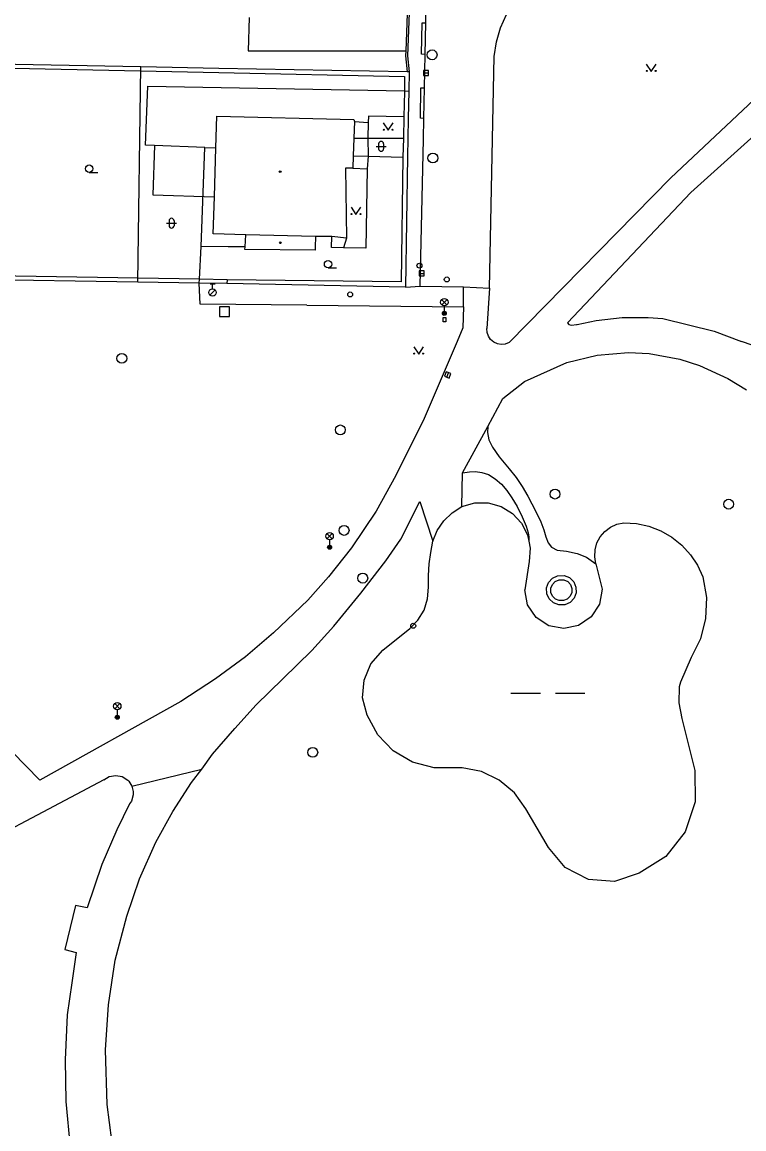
# Model space of a CAD drawing. Extents: x -600391 to -599491, y -1160176 to -1159402.
# Drawn here: x -599942 to -599868.8, y -1159734.3 to -1159622.1 of the extents above; entities that cross this region are included whole.
import ezdxf

# ---------------------------------------------------------------- set-up
doc = ezdxf.new("R2010")
doc.units = 0
for name, color, linetype in [('Level 11', 7, 'Continuous'), ('Level 14', 7, 'Continuous'), ('Level 24', 7, 'Continuous'), ('Level 26', 7, 'Continuous'), ('Level 27', 7, 'Continuous'), ('Level 28', 7, 'Continuous'), ('Level 31', 7, 'Continuous'), ('Level 33', 7, 'Continuous'), ('Level 36', 7, 'Continuous'), ('Level 39', 7, 'Continuous'), ('Level 5', 7, 'Continuous'), ('Level 51', 7, 'Continuous'), ('Level 7', 7, 'Continuous')]:
    doc.layers.add(name, color=color, linetype=linetype)

msp = doc.modelspace()

# ---------------------------------------------------------------- linework, layer by layer
at = {"layer": 'Level 11'}
for points in [[(-599901.11, -1159622.15), (-599900.73, -1159604.01)], [(-599893.51, -1159622.66), (-599892.91, -1159621.3), (-599892.13, -1159620.02), (-599889.82, -1159616.46)], [(-599919, -1159621.63), (-599919.1, -1159624.99), (-599903.12, -1159625)], [(-599901.17, -1159625.35), (-599901.52, -1159625.34), (-599901.46, -1159622.14), (-599901.11, -1159622.15)], [(-599901.17, -1159625.35), (-599901.11, -1159622.15)], [(-599894.64, -1159649.04), (-599894.17, -1159625.57), (-599893.94, -1159624.09), (-599893.51, -1159622.66)], [(-599901.24, -1159628.74), (-599901.17, -1159625.35)], [(-599901.3, -1159631.84), (-599901.65, -1159631.83), (-599901.59, -1159628.73), (-599901.24, -1159628.74)], [(-599901.3, -1159631.84), (-599901.24, -1159628.74)], [(-599866.15, -1159628.37), (-599876.26, -1159637.87)], [(-599864.07, -1159630.22), (-599874.22, -1159639.37)], [(-599908.34, -1159632.16), (-599906.95, -1159632.26)], [(-599903.31, -1159631.68), (-599906.91, -1159631.63), (-599906.95, -1159632.26)], [(-599901.66, -1159648.85), (-599901.34, -1159633.95), (-599901.3, -1159631.84)], [(-599906.95, -1159632.26), (-599906.99, -1159633.85)], [(-599908.4, -1159633.84), (-599906.99, -1159633.85)], [(-599906.99, -1159633.85), (-599903.37, -1159633.86)], [(-599906.99, -1159633.85), (-599906.94, -1159635.67)], [(-599928.61, -1159634.59), (-599928.76, -1159639.59), (-599922.54, -1159639.78)], [(-599923.5, -1159634.79), (-599922.39, -1159634.83)], [(-599908.45, -1159635.63), (-599906.94, -1159635.67)], [(-599906.94, -1159635.67), (-599907.04, -1159636.95)], [(-599906.94, -1159635.67), (-599903.41, -1159635.77)], [(-599907.04, -1159636.95), (-599907.18, -1159645), (-599909.43, -1159644.97)], [(-599908.48, -1159636.88), (-599907.04, -1159636.95)], [(-599892.65, -1159654.56), (-599876.26, -1159637.87)], [(-599886.72, -1159652.58), (-599874.22, -1159639.37)], [(-599910.67, -1159644.94), (-599910.61, -1159643.83)], [(-599909.13, -1159643.97), (-599909.43, -1159644.97)], [(-599909.43, -1159644.97), (-599910.67, -1159644.94)], [(-599913.17, -1159650.79), (-599923.99, -1159650.69), (-599924.07, -1159648.56)], [(-599913.17, -1159650.79), (-599923.99, -1159650.69), (-599924.07, -1159648.56)], [(-599921.23, -1159648.2), (-599921.27, -1159648.58)], [(-599921.23, -1159648.2), (-599921.27, -1159648.58)], [(-599903.15, -1159648.95), (-599901.66, -1159648.85)], [(-599903.15, -1159648.95), (-599901.66, -1159648.85)], [(-599901.66, -1159648.85), (-599897.26, -1159648.93)], [(-599897.26, -1159650.95), (-599897.26, -1159648.93)], [(-599897.26, -1159648.93), (-599894.64, -1159649.04)], [(-599894.64, -1159649.04), (-599894.9, -1159653.14)], [(-599913.17, -1159650.79), (-599897.26, -1159650.95)], [(-599897.26, -1159650.95), (-599897.34, -1159653.07), (-599897.93, -1159654.46)], [(-599886.72, -1159652.58), (-599886.58, -1159652.74), (-599886.34, -1159652.79), (-599885.83, -1159652.75), (-599885.76, -1159652.74), (-599883.81, -1159652.32), (-599881.2, -1159652.03), (-599878.56, -1159652.02), (-599877.07, -1159652.14), (-599871.85, -1159653.4), (-599869.1, -1159654.46)], [(-599892.65, -1159654.56), (-599893.04, -1159654.72), (-599893.44, -1159654.77), (-599893.84, -1159654.71), (-599894.21, -1159654.54), (-599894.53, -1159654.27), (-599894.75, -1159653.93), (-599894.88, -1159653.55), (-599894.9, -1159653.14)], [(-599897.93, -1159654.46), (-599901.27, -1159662.25), (-599904.13, -1159668.04)], [(-599867.01, -1159655.18), (-599869.1, -1159654.46)], [(-599886.79, -1159656.58), (-599883.72, -1159655.84), (-599880.56, -1159655.59), (-599878.46, -1159655.69), (-599875.35, -1159656.25), (-599873.34, -1159656.88), (-599870.47, -1159658.22)], [(-599897.43, -1159671.2), (-599897.37, -1159667.78), (-599894.82, -1159663.08), (-599893.28, -1159660.24), (-599891.1, -1159658.51), (-599886.79, -1159656.58)], [(-599870.47, -1159658.22), (-599868.59, -1159659.36)], [(-599894.82, -1159663.08), (-599894.84, -1159663.7), (-599894.71, -1159664.43), (-599894.33, -1159665.18), (-599893.65, -1159666.15), (-599892.66, -1159667.38), (-599891.95, -1159668.24), (-599891.31, -1159669.15), (-599890.76, -1159670.15), (-599890.35, -1159670.92), (-599889.84, -1159671.91), (-599889.44, -1159672.73), (-599889.12, -1159673.54), (-599888.92, -1159674.26), (-599888.7, -1159674.88), (-599888.36, -1159675.32), (-599887.79, -1159675.61), (-599886.82, -1159675.73), (-599885.74, -1159675.95), (-599884.8, -1159676.32), (-599883.85, -1159676.99)], [(-599904.13, -1159668.04), (-599906.13, -1159671.66)], [(-599897.37, -1159667.78), (-599896.66, -1159667.67), (-599896.06, -1159667.65), (-599895.42, -1159667.73), (-599894.73, -1159667.95), (-599894.05, -1159668.37), (-599893.42, -1159668.92), (-599892.87, -1159669.58), (-599892.36, -1159670.32), (-599891.83, -1159671.18), (-599891.32, -1159672.22), (-599890.91, -1159673.17), (-599890.71, -1159673.85), (-599890.65, -1159674.25), (-599890.64, -1159674.71)], [(-599903.64, -1159674.5), (-599901.69, -1159670.68), (-599900.39, -1159674.7)], [(-599906.13, -1159671.66), (-599908.62, -1159675.39)], [(-599905.14, -1159676.71), (-599903.64, -1159674.5)], [(-599908.62, -1159675.39), (-599910.96, -1159678.33)], [(-599907.69, -1159679.98), (-599905.14, -1159676.71)], [(-599910.96, -1159678.33), (-599913.06, -1159680.68)], [(-599887.73, -1159678.2), (-599887.07, -1159678.18), (-599886.52, -1159678.4), (-599886.1, -1159678.81), (-599885.87, -1159679.35), (-599885.86, -1159679.93), (-599886.07, -1159680.48), (-599886.47, -1159680.91), (-599887.01, -1159681.15), (-599887.6, -1159681.17), (-599888.15, -1159680.96), (-599888.58, -1159680.56), (-599888.82, -1159680.03), (-599888.85, -1159679.44), (-599888.65, -1159678.89), (-599888.26, -1159678.46), (-599887.73, -1159678.2)], [(-599887.59, -1159678.62), (-599887.09, -1159678.62), (-599886.71, -1159678.8), (-599886.43, -1159679.1), (-599886.29, -1159679.49), (-599886.3, -1159679.91), (-599886.47, -1159680.29), (-599886.77, -1159680.58), (-599887.15, -1159680.73), (-599887.57, -1159680.73), (-599887.95, -1159680.57), (-599888.25, -1159680.27), (-599888.41, -1159679.89), (-599888.41, -1159679.47), (-599888.26, -1159679.09), (-599887.97, -1159678.79), (-599887.59, -1159678.62)], [(-599910.43, -1159683.32), (-599907.69, -1159679.98)], [(-599913.06, -1159680.68), (-599916.55, -1159684.01)], [(-599912.65, -1159685.77), (-599910.43, -1159683.32)], [(-599916.55, -1159684.01), (-599919.38, -1159686.42)], [(-599915.59, -1159688.65), (-599912.65, -1159685.77)], [(-599919.38, -1159686.42), (-599922.43, -1159688.66)], [(-599922.43, -1159688.66), (-599925.94, -1159690.94)], [(-599918.3, -1159691.3), (-599915.59, -1159688.65)], [(-599925.94, -1159690.94), (-599940.22, -1159698.93)], [(-599920.47, -1159693.68), (-599918.3, -1159691.3)], [(-599940.22, -1159698.93), (-599947.26, -1159691.76)], [(-599922.71, -1159696.31), (-599920.47, -1159693.68)], [(-599924.84, -1159699.18), (-599923.82, -1159697.81), (-599922.71, -1159696.31)], [(-599930.9, -1159699.55), (-599923.82, -1159697.81)], [(-599933.75, -1159698.91), (-599951.24, -1159708.14), (-599961.74, -1159714.07)], [(-599933.75, -1159698.91), (-599933.19, -1159698.56), (-599932.53, -1159698.44), (-599931.88, -1159698.57), (-599931.32, -1159698.92), (-599931.2, -1159699.04), (-599930.9, -1159699.55), (-599930.76, -1159700.09), (-599930.76, -1159700.43), (-599930.95, -1159701.06), (-599931.13, -1159701.34)], [(-599926.74, -1159702.12), (-599924.84, -1159699.18)], [(-599931.13, -1159701.34), (-599932.44, -1159703.97)], [(-599928.46, -1159705.21), (-599926.74, -1159702.12)], [(-599932.44, -1159703.97), (-599933.95, -1159707.49)], [(-599930.12, -1159708.94), (-599928.46, -1159705.21)], [(-599933.95, -1159707.49), (-599935.42, -1159711.86)], [(-599931.42, -1159712.7), (-599930.12, -1159708.94)], [(-599936.62, -1159711.62), (-599937.7, -1159716.09)], [(-599935.42, -1159711.86), (-599936.62, -1159711.62)], [(-599932.6, -1159717.18), (-599931.42, -1159712.7)], [(-599937.7, -1159716.09), (-599936.54, -1159716.39)], [(-599936.54, -1159716.39), (-599936.99, -1159719.48)], [(-599933.27, -1159721.69), (-599932.6, -1159717.18)], [(-599936.99, -1159719.48), (-599937.45, -1159722.73)], [(-599933.58, -1159726.26), (-599933.27, -1159721.69)], [(-599937.45, -1159722.73), (-599937.65, -1159727.28)], [(-599933.41, -1159731.82), (-599933.58, -1159726.26)], [(-599937.65, -1159727.28), (-599937.61, -1159731.52)], [(-599937.61, -1159731.52), (-599937.15, -1159736.17)], [(-599932.71, -1159737.28), (-599933.41, -1159731.82)]]:
    msp.add_lwpolyline(points, dxfattribs=at)
at = {"layer": 'Level 14'}
for p, q in [((-599892.46, -1159690.1), (-599889.46, -1159690.1)), ((-599887.96, -1159690.1), (-599884.96, -1159690.1))]:
    msp.add_line(p, q, dxfattribs=at)
for points in [[(-599900.39, -1159674.7), (-599899.95, -1159673.61), (-599899.28, -1159672.63), (-599898.43, -1159671.82), (-599897.43, -1159671.2)], [(-599897.43, -1159671.2), (-599896.13, -1159670.82), (-599895.43, -1159670.82), (-599894.78, -1159670.82), (-599893.47, -1159671.18), (-599892.31, -1159671.88), (-599891.39, -1159672.87), (-599890.77, -1159674.07), (-599890.64, -1159674.71), (-599890.5, -1159675.4), (-599890.6, -1159676.75)], [(-599883.85, -1159676.99), (-599883.93, -1159676.53), (-599883.97, -1159676.29), (-599883.94, -1159675.57), (-599883.75, -1159674.88), (-599883.41, -1159674.25), (-599882.94, -1159673.71), (-599882.37, -1159673.28), (-599881.72, -1159672.99), (-599881.02, -1159672.85)], [(-599881.02, -1159672.85), (-599879.73, -1159672.92), (-599878.47, -1159673.19), (-599877.26, -1159673.66), (-599876.14, -1159674.3), (-599875.13, -1159675.11), (-599874.26, -1159676.07), (-599873.55, -1159677.15), (-599873.02, -1159678.33)], [(-599902.73, -1159683.56), (-599901.9, -1159682.7), (-599901.28, -1159681.68), (-599900.91, -1159680.54), (-599900.81, -1159679.35), (-599900.81, -1159678.18), (-599900.74, -1159677.01), (-599900.6, -1159675.85), (-599900.39, -1159674.7)], [(-599890.6, -1159676.75), (-599891.07, -1159679.65)], [(-599883.85, -1159676.99), (-599883.22, -1159679.57)], [(-599873.02, -1159678.33), (-599872.64, -1159680.42), (-599872.72, -1159682.55), (-599873.25, -1159684.61), (-599874.2, -1159686.51), (-599875.26, -1159689), (-599875.39, -1159689.48), (-599875.45, -1159691.09), (-599875.15, -1159692.67)], [(-599883.22, -1159679.57), (-599883.5, -1159681.08), (-599884.33, -1159682.38), (-599885.6, -1159683.25), (-599887.11, -1159683.57), (-599888.62, -1159683.28), (-599889.9, -1159682.43), (-599890.77, -1159681.16), (-599891.07, -1159679.65)], [(-599905.47, -1159685.76), (-599902.73, -1159683.56)], [(-599900.26, -1159697.67), (-599902.44, -1159697.09), (-599904.39, -1159695.95), (-599905.96, -1159694.33), (-599907.05, -1159692.35), (-599907.5, -1159690.6), (-599907.36, -1159688.79), (-599906.66, -1159687.12), (-599905.47, -1159685.76)], [(-599875.15, -1159692.67), (-599873.83, -1159697.94)], [(-599897.41, -1159697.67), (-599900.26, -1159697.67)], [(-599890.95, -1159701.84), (-599892.11, -1159700.21), (-599893.65, -1159698.92), (-599895.45, -1159698.06), (-599897.41, -1159697.67)], [(-599873.83, -1159697.94), (-599873.77, -1159701.13), (-599874.79, -1159704.16), (-599876.76, -1159706.67), (-599879.47, -1159708.37), (-599881.98, -1159709.2), (-599884.61, -1159708.99), (-599886.96, -1159707.78), (-599888.64, -1159705.74)], [(-599888.64, -1159705.74), (-599890.95, -1159701.84)]]:
    msp.add_lwpolyline(points, dxfattribs=at)
at = {"layer": 'Level 24'}
for points in [[(-599899.32, -1159652.04), (-599899.08, -1159652.04)], [(-599899.32, -1159652.47), (-599899.32, -1159652.04)], [(-599899.08, -1159652.04), (-599899.08, -1159652.47)], [(-599899.08, -1159652.47), (-599899.32, -1159652.47)]]:
    msp.add_lwpolyline(points, dxfattribs=at)
at = {"layer": 'Level 26'}
msp.add_lwpolyline([(-599922.01, -1159651.93), (-599921.01, -1159651.93), (-599921.01, -1159650.93), (-599922.01, -1159650.93)], close=True, dxfattribs=at)
at = {"layer": 'Level 27'}
for p, q in [((-599901.33, -1159627.23), (-599900.83, -1159627.23)), ((-599901.76, -1159647.56), (-599901.26, -1159647.56)), ((-599898.97, -1159658.08), (-599898.79, -1159657.62))]:
    msp.add_line(p, q, dxfattribs=at)
for points in [[(-599901.33, -1159627.48), (-599900.83, -1159627.48), (-599900.83, -1159626.98), (-599901.33, -1159626.98)], [(-599901.76, -1159647.81), (-599901.26, -1159647.81), (-599901.26, -1159647.31), (-599901.76, -1159647.31)], [(-599898.74, -1159658.17), (-599898.56, -1159657.71), (-599899.02, -1159657.53), (-599899.2, -1159657.99)]]:
    msp.add_lwpolyline(points, close=True, dxfattribs=at)
for centre in [(-599900.46, -1159625.4), (-599900.38, -1159635.86), (-599931.92, -1159656.17), (-599909.76, -1159663.42), (-599887.99, -1159669.93), (-599870.38, -1159670.95), (-599909.38, -1159673.61), (-599907.49, -1159678.45), (-599912.56, -1159696.11)]:
    msp.add_circle(centre, 0.5, dxfattribs=at)
at = {"layer": 'Level 28'}
for p, q in [((-599922.97, -1159648.61), (-599922.47, -1159648.61)), ((-599922.72, -1159649.11), (-599922.72, -1159648.61)), ((-599922.98, -1159649.76), (-599922.45, -1159649.23))]:
    msp.add_line(p, q, dxfattribs=at)
for centre, radius in [((-599922.72, -1159649.49), 0.375), ((-599908.77, -1159649.69), 0.25), ((-599902.37, -1159683.28), 0.25)]:
    msp.add_circle(centre, radius, dxfattribs=at)
at = {"layer": 'Level 31'}
for centre in [(-599901.74, -1159646.77), (-599898.97, -1159648.17)]:
    msp.add_circle(centre, 0.25, dxfattribs=at)
at = {"layer": 'Level 33'}
for p, q in [((-599899.48, -1159650.75), (-599898.95, -1159650.22)), ((-599899.48, -1159650.22), (-599898.95, -1159650.75)), ((-599899.22, -1159650.86), (-599899.22, -1159651.61)), ((-599911.12, -1159674.46), (-599910.59, -1159673.93)), ((-599911.12, -1159673.93), (-599910.59, -1159674.46)), ((-599910.85, -1159674.57), (-599910.85, -1159675.32)), ((-599932.64, -1159691.69), (-599932.11, -1159691.16)), ((-599932.64, -1159691.16), (-599932.11, -1159691.69)), ((-599932.38, -1159691.8), (-599932.38, -1159692.55))]:
    msp.add_line(p, q, dxfattribs=at)
for centre, radius in [((-599899.22, -1159650.48), 0.375), ((-599899.22, -1159651.61), 0.2), ((-599899.22, -1159651.61), 0.145), ((-599899.22, -1159651.61), 0.0876), ((-599910.85, -1159674.2), 0.375), ((-599910.85, -1159675.32), 0.2), ((-599910.85, -1159675.32), 0.145), ((-599910.85, -1159675.32), 0.0876), ((-599932.38, -1159691.43), 0.375), ((-599932.38, -1159692.55), 0.2), ((-599932.38, -1159692.55), 0.145), ((-599932.38, -1159692.55), 0.0876)]:
    msp.add_circle(centre, radius, dxfattribs=at)
at = {"layer": 'Level 36'}
for p, q in [((-599906.13, -1159634.68), (-599905.13, -1159634.68)), ((-599905.88, -1159634.43), (-599905.88, -1159634.93)), ((-599905.38, -1159634.43), (-599905.38, -1159634.93)), ((-599935.23, -1159637.32), (-599934.36, -1159637.32)), ((-599927.13, -1159642.22), (-599927.13, -1159642.72)), ((-599926.63, -1159642.22), (-599926.63, -1159642.72)), ((-599927.38, -1159642.47), (-599926.38, -1159642.47)), ((-599911.01, -1159647), (-599910.14, -1159647))]:
    msp.add_line(p, q, dxfattribs=at)
for points in [[(-599878.74, -1159626.33), (-599878.24, -1159627.08), (-599877.74, -1159626.33)], [(-599905.41, -1159632.29), (-599904.91, -1159633.04), (-599904.41, -1159632.29)], [(-599908.68, -1159640.85), (-599908.18, -1159641.6), (-599907.68, -1159640.85)], [(-599902.32, -1159654.99), (-599901.82, -1159655.74), (-599901.32, -1159654.99)]]:
    msp.add_lwpolyline(points, dxfattribs=at)
for centre, radius in [((-599878.69, -1159627.03), 0.05), ((-599877.79, -1159627.03), 0.05), ((-599905.36, -1159632.99), 0.05), ((-599904.46, -1159632.99), 0.05), ((-599935.23, -1159636.94), 0.375), ((-599908.63, -1159641.55), 0.05), ((-599907.73, -1159641.55), 0.05), ((-599911.01, -1159646.62), 0.375), ((-599902.27, -1159655.69), 0.05), ((-599901.37, -1159655.69), 0.05)]:
    msp.add_circle(centre, radius, dxfattribs=at)
for centre, start, end in [((-599905.63, -1159634.43), 0, 180), ((-599905.63, -1159634.93), 180, 0), ((-599926.88, -1159642.22), 0, 180), ((-599926.88, -1159642.72), 180, 0)]:
    msp.add_arc(centre, 0.25, start, end, dxfattribs=at)
at = {"layer": 'Level 39'}
for centre, radius in [((-599915.86, -1159637.24), 0.09), ((-599915.86, -1159637.24), 0.0398), ((-599915.85, -1159644.45), 0.09), ((-599915.85, -1159644.45), 0.0398)]:
    msp.add_circle(centre, radius, dxfattribs=at)
at = {"layer": 'Level 5'}
for points in [[(-599922.65, -1159643.53), (-599922.54, -1159639.78), (-599922.39, -1159634.83), (-599922.3, -1159631.62)], [(-599922.3, -1159631.62), (-599908.38, -1159631.94)], [(-599908.34, -1159632.16), (-599908.4, -1159633.84)], [(-599908.38, -1159631.94), (-599908.34, -1159632.16)], [(-599908.4, -1159633.84), (-599908.45, -1159635.63)], [(-599908.45, -1159635.63), (-599908.48, -1159636.88)], [(-599908.48, -1159636.88), (-599909.25, -1159636.9)], [(-599909.25, -1159636.9), (-599909.13, -1159643.97)], [(-599919.35, -1159643.64), (-599922.65, -1159643.53)], [(-599919.42, -1159644.87), (-599919.35, -1159643.64)], [(-599912.28, -1159643.8), (-599919.35, -1159643.64)], [(-599912.28, -1159643.8), (-599912.31, -1159644.91)], [(-599910.61, -1159643.83), (-599912.28, -1159643.8)], [(-599909.13, -1159643.97), (-599910.61, -1159643.83)], [(-599919.44, -1159645.14), (-599919.42, -1159644.87)], [(-599912.3, -1159645.2), (-599919.44, -1159645.14)], [(-599912.31, -1159644.91), (-599912.3, -1159645.2)]]:
    msp.add_lwpolyline(points, dxfattribs=at)
at = {"layer": 'Level 51'}
for points in [[(-599930.01, -1159626.62), (-599946.38, -1159626.32)], [(-599946.15, -1159626.67), (-599930.02, -1159627.03)], [(-599930.29, -1159648.45), (-599930.01, -1159626.62)], [(-599930.02, -1159627.03), (-599922.1, -1159627.2)], [(-599922.08, -1159626.77), (-599930.01, -1159626.62)], [(-599929.51, -1159634.55), (-599929.29, -1159628.57)], [(-599929.29, -1159628.57), (-599903.27, -1159629.06)], [(-599903.27, -1159629.06), (-599902.82, -1159629.07)], [(-599903.27, -1159629.06), (-599902.82, -1159629.07)], [(-599923.5, -1159634.79), (-599928.61, -1159634.59), (-599929.51, -1159634.55)], [(-599923.87, -1159644.82), (-599923.5, -1159634.79)], [(-599924.03, -1159648.14), (-599923.87, -1159644.82)], [(-599921.15, -1159644.85), (-599923.87, -1159644.82)], [(-599919.42, -1159644.87), (-599921.15, -1159644.85)], [(-599924.07, -1159648.56), (-599924.03, -1159648.14)], [(-599924.07, -1159648.56), (-599924.03, -1159648.14)]]:
    msp.add_lwpolyline(points, dxfattribs=at)
at = {"layer": 'Level 7'}
for points in [[(-599902.68, -1159613.19), (-599902.95, -1159620.3), (-599903.12, -1159625), (-599903.14, -1159625.51), (-599902.99, -1159627.12)], [(-599902.48, -1159613.19), (-599902.94, -1159625.5), (-599902.79, -1159627.12)], [(-599902.48, -1159613.19), (-599902.94, -1159625.5), (-599902.79, -1159627.12)], [(-599922.1, -1159627.2), (-599903.25, -1159627.61), (-599903.27, -1159629.1)], [(-599902.99, -1159627.12), (-599922.08, -1159626.77)], [(-599902.79, -1159627.12), (-599902.99, -1159627.12)], [(-599902.79, -1159627.12), (-599902.99, -1159627.12)], [(-599902.79, -1159627.12), (-599902.82, -1159629.07)], [(-599902.79, -1159627.12), (-599902.82, -1159629.07)], [(-599902.82, -1159629.07), (-599902.88, -1159631.84), (-599902.92, -1159633.87), (-599902.96, -1159635.7), (-599903.15, -1159648.95), (-599921.27, -1159648.58)], [(-599902.82, -1159629.07), (-599902.88, -1159631.84), (-599902.92, -1159633.87), (-599902.96, -1159635.7), (-599903.15, -1159648.95), (-599921.27, -1159648.58)], [(-599903.27, -1159629.1), (-599903.31, -1159631.68)], [(-599903.31, -1159631.68), (-599903.37, -1159633.86)], [(-599903.37, -1159633.86), (-599903.41, -1159635.77)], [(-599903.41, -1159635.77), (-599903.59, -1159648.42), (-599921.23, -1159648.2)], [(-599924.03, -1159648.14), (-599946.87, -1159647.76), (-599946.54, -1159637.8)], [(-599924.07, -1159648.56), (-599930.29, -1159648.45), (-599947.25, -1159648.16), (-599947.14, -1159647.36)], [(-599924.07, -1159648.56), (-599930.29, -1159648.45), (-599947.25, -1159648.16), (-599947.14, -1159647.36)], [(-599921.27, -1159648.58), (-599924.07, -1159648.56)], [(-599921.27, -1159648.58), (-599924.07, -1159648.56)], [(-599921.23, -1159648.2), (-599924.03, -1159648.14)]]:
    msp.add_lwpolyline(points, dxfattribs=at)

doc.saveas('drawing.dxf')
